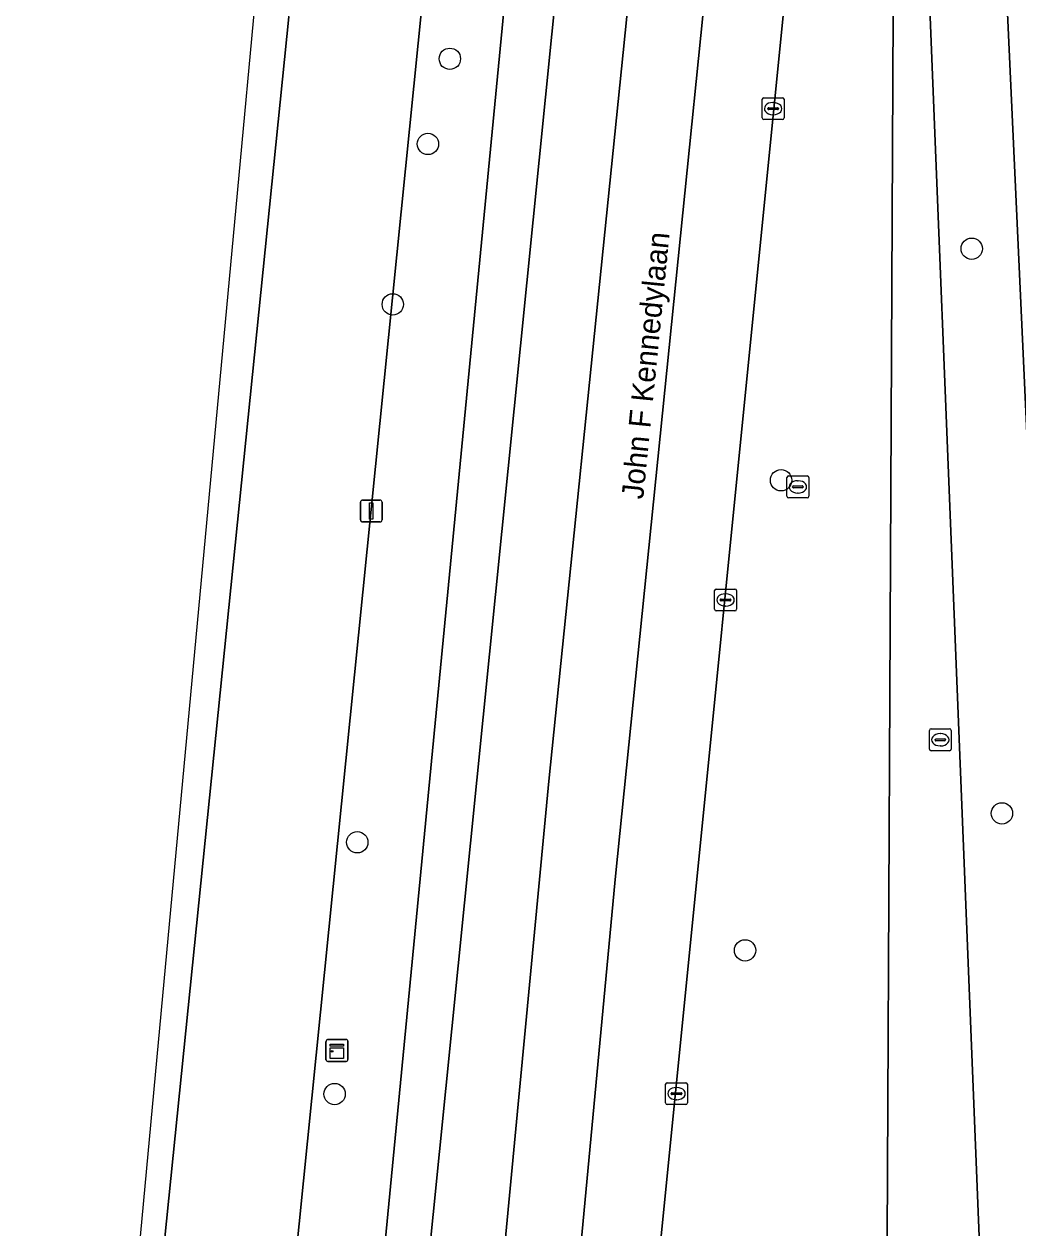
# Model space of a CAD drawing. Extents: x 161928 to 163071, y 386474 to 387428.
# Drawn here: x 161928.7 to 161974.3, y 386589.5 to 386644.6 of the extents above; entities that cross this region are included whole.
import ezdxf

# ---------------------------------------------------------------- set-up
doc = ezdxf.new("R2010")
doc.units = 0
for name, color, linetype in [('IMGEO_Berm_groen', 7, 'Continuous'), ('IMGEO_Boom', 7, 'Continuous'), ('IMGEO_Kast', 7, 'Continuous'), ('IMGEO_Kolk', 7, 'Continuous'), ('IMGEO_Lichtmast', 7, 'Continuous'), ('IMGEO_Openbare_ruimte_label', 7, 'Continuous'), ('IMGEO_Rijbaan_regionaal_gesloten', 7, 'Continuous'), ('IMGEO_Rioolput', 7, 'Continuous')]:
    doc.layers.add(name, color=color, linetype=linetype)

msp = doc.modelspace()

# ---------------------------------------------------------------- linework, layer by layer
at = {"layer": 'IMGEO_Berm_groen'}
for points in [[(161969.813, 386705.425), (161968.654, 386693.618), (161965.09, 386660.8), (161964.812, 386658.023), (161952.506, 386534.967), (161952.113, 386531.036), (161952.089, 386530.719), (161952.002, 386529.566), (161951.987, 386529.373), (161951.777, 386526.593), (161951.723, 386525.874), (161951.71, 386525.701), (161951.42, 386521.875), (161951.411, 386521.759), (161951.26, 386519.767), (161959.032, 386519.504)], [(161969.743, 386657.519), (161973.922, 386553.431), (161973.438, 386548.244), (161972.007, 386543.818), (161969.825, 386539.035), (161969.278, 386532.748), (161969.162, 386530.389), (161969.141, 386530.089), (161969.582, 386529.987), (161975.339, 386529.791), (161977.091, 386534.118), (161978.76, 386534.233), (161977.874, 386556.286), (161971.624, 386691.893)], [(161946.624, 386581.642), (161954.623, 386661.189)], [(161959.032, 386519.504), (161959.192, 386521.337), (161959.206, 386521.501), (161959.544, 386525.389), (161959.559, 386525.563), (161959.622, 386526.286), (161959.864, 386529.068), (161959.881, 386529.259), (161959.982, 386530.427), (161960.009, 386530.737), (161960.388, 386535.093), (161961.263, 386537.837), (161962.321, 386540.516), (161963.819, 386543.626), (161965.526, 386546.626), (161968.089, 386551.619), (161968.604, 386657.635)], [(161940.878, 386644.971), (161934.298, 386580.219)]]:
    msp.add_lwpolyline(points, dxfattribs=at)
for points in [[(161956.304, 386703.195), (161952.821, 386703.587), (161940.569, 386582), (161944.596, 386581.762)], [(161956.304, 386703.195), (161944.596, 386581.762), (161940.569, 386582), (161952.821, 386703.587)], [(161969.743, 386657.519), (161968.726, 386682.835), (161968.604, 386657.635), (161968.089, 386551.619), (161965.526, 386546.626), (161963.819, 386543.626), (161962.321, 386540.516), (161961.263, 386537.837), (161960.388, 386535.093), (161960.827, 386535.071), (161969.278, 386532.748), (161969.825, 386539.035), (161972.007, 386543.818), (161973.438, 386548.244), (161973.922, 386553.431)]]:
    msp.add_lwpolyline(points, close=True, dxfattribs=at)
at = {"layer": 'IMGEO_Boom'}
for centre in [(161948.246, 386643.049), (161947.244, 386639.153), (161972.146, 386634.355), (161945.634, 386631.805), (161963.413, 386623.758), (161973.528, 386608.506), (161944.008, 386607.185), (161961.767, 386602.236), (161942.968, 386595.657)]:
    msp.add_circle(centre, 0.489, dxfattribs=at)
at = {"layer": 'IMGEO_Kast'}
for p, q in [((161942.65, 386598.152), (161943.491, 386598.152)), ((161943.491, 386598.152), (161942.65, 386598.152)), ((161942.575, 386597.227), (161942.575, 386598.068)), ((161942.575, 386598.068), (161942.575, 386597.227)), ((161943.575, 386598.077), (161943.575, 386597.236)), ((161943.575, 386597.236), (161943.575, 386598.077)), ((161943.5, 386597.152), (161942.659, 386597.152)), ((161942.659, 386597.152), (161943.5, 386597.152))]:
    msp.add_line(p, q, dxfattribs=at)
for points in [[(161942.77, 386597.942), (161943.37, 386597.942), (161943.37, 386597.857), (161942.77, 386597.857), (161942.77, 386597.942)], [(161942.77, 386597.767), (161943.37, 386597.767), (161943.37, 386597.278), (161942.77, 386597.278), (161942.77, 386597.767)]]:
    msp.add_lwpolyline(points, dxfattribs=at)
msp.add_circle((161942.854, 386597.616), 0.0377, dxfattribs=at)
for centre, start, end in [((161942.653, 386598.074), 92.4484, 184.2845), ((161942.653, 386598.074), 92.4484, 184.2845), ((161943.497, 386598.074), 2.4484, 94.2845), ((161943.497, 386598.074), 2.4484, 94.2845), ((161942.653, 386597.23), 182.4484, 274.2845), ((161942.653, 386597.23), 182.4484, 274.2845), ((161943.497, 386597.23), 272.4484, 4.2845), ((161943.497, 386597.23), 272.4484, 4.2845)]:
    msp.add_arc(centre, 0.0779, start, end, dxfattribs=at)
at = {"layer": 'IMGEO_Kolk'}
for p, q in [((161962.549, 386640.342), (161962.549, 386641.194)), ((161962.624, 386641.268), (161963.476, 386641.268)), ((161963.55, 386641.194), (161963.55, 386640.342)), ((161962.808, 386640.762), (161962.808, 386640.774)), ((161963.246, 386640.725), (161962.848, 386640.725)), ((161962.851, 386640.811), (161963.249, 386640.811)), ((161963.037, 386641.048), (161963.062, 386641.048)), ((161963.292, 386640.774), (161963.292, 386640.762)), ((161963.476, 386640.268), (161962.624, 386640.268)), ((161963.06, 386640.488), (161963.035, 386640.488)), ((161960.371, 386617.851), (161960.371, 386618.703)), ((161960.446, 386618.777), (161961.298, 386618.777)), ((161960.859, 386618.557), (161960.884, 386618.557)), ((161961.372, 386618.703), (161961.372, 386617.851)), ((161960.63, 386618.271), (161960.63, 386618.283)), ((161961.068, 386618.234), (161960.67, 386618.234)), ((161960.673, 386618.32), (161961.071, 386618.32)), ((161960.882, 386617.997), (161960.857, 386617.997)), ((161961.114, 386618.283), (161961.114, 386618.271)), ((161961.298, 386617.777), (161960.446, 386617.777)), ((161958.126, 386595.252), (161958.126, 386596.104)), ((161958.201, 386596.178), (161959.053, 386596.178)), ((161958.614, 386595.958), (161958.639, 386595.958)), ((161959.127, 386596.104), (161959.127, 386595.252)), ((161958.385, 386595.672), (161958.385, 386595.684)), ((161958.823, 386595.635), (161958.425, 386595.635)), ((161958.428, 386595.721), (161958.826, 386595.721)), ((161958.637, 386595.398), (161958.612, 386595.398)), ((161958.869, 386595.684), (161958.869, 386595.672)), ((161959.053, 386595.178), (161958.201, 386595.178))]:
    msp.add_line(p, q, dxfattribs=at)
for points in [[(161962.549, 386640.342), (161962.549, 386641.194)], [(161962.624, 386641.268), (161963.476, 386641.268)], [(161963.55, 386641.194), (161963.55, 386640.342)], [(161963.476, 386640.268), (161962.624, 386640.268)], [(161960.371, 386617.851), (161960.371, 386618.703)], [(161960.446, 386618.777), (161961.298, 386618.777)], [(161961.372, 386618.703), (161961.372, 386617.851)], [(161961.298, 386617.777), (161960.446, 386617.777)], [(161958.126, 386595.252), (161958.126, 386596.104)], [(161958.201, 386596.178), (161959.053, 386596.178)], [(161959.127, 386596.104), (161959.127, 386595.252)], [(161959.053, 386595.178), (161958.201, 386595.178)]]:
    msp.add_lwpolyline(points, dxfattribs=at)
for centre, radius, start, end in [((161962.626, 386641.192), 0.0765, 91.552, 178.448), ((161962.626, 386641.192), 0.0765, 91.552, 178.448), ((161963.474, 386641.192), 0.0765, 1.552, 88.448), ((161963.474, 386641.192), 0.0765, 1.552, 88.448), ((161962.848, 386640.771), 0.0403, 85.8775, 175.7526), ((161962.845, 386640.761), 0.0366, 178.938, 274.7102), ((161963.249, 386640.768), 0.043, 264.8664, 352.4533), ((161963.253, 386640.773), 0.0386, 1.7309, 96.639), ((161962.626, 386640.344), 0.0765, 181.552, 268.448), ((161962.626, 386640.344), 0.0765, 181.552, 268.448), ((161963.474, 386640.344), 0.0765, 271.552, 358.448), ((161963.474, 386640.344), 0.0765, 271.552, 358.448), ((161960.448, 386618.701), 0.0765, 91.552, 178.448), ((161960.448, 386618.701), 0.0765, 91.552, 178.448), ((161961.296, 386618.701), 0.0765, 1.552, 88.448), ((161961.296, 386618.701), 0.0765, 1.552, 88.448), ((161960.67, 386618.28), 0.0403, 85.8775, 175.7526), ((161960.667, 386618.27), 0.0366, 178.938, 274.7102), ((161961.071, 386618.277), 0.043, 264.8664, 352.4533), ((161961.075, 386618.282), 0.0386, 1.7309, 96.639), ((161960.448, 386617.853), 0.0765, 181.552, 268.448), ((161960.448, 386617.853), 0.0765, 181.552, 268.448), ((161961.296, 386617.853), 0.0765, 271.552, 358.448), ((161961.296, 386617.853), 0.0765, 271.552, 358.448), ((161958.203, 386596.102), 0.0765, 91.552, 178.448), ((161958.203, 386596.102), 0.0765, 91.552, 178.448), ((161959.051, 386596.102), 0.0765, 1.552, 88.448), ((161959.051, 386596.102), 0.0765, 1.552, 88.448), ((161958.425, 386595.681), 0.0403, 85.8775, 175.7526), ((161958.422, 386595.671), 0.0366, 178.938, 274.7102), ((161958.826, 386595.678), 0.043, 264.8664, 352.4533), ((161958.83, 386595.683), 0.0386, 1.7309, 96.639), ((161958.203, 386595.254), 0.0765, 181.552, 268.448), ((161958.203, 386595.254), 0.0765, 181.552, 268.448), ((161959.051, 386595.254), 0.0765, 271.552, 358.448), ((161959.051, 386595.254), 0.0765, 271.552, 358.448)]:
    msp.add_arc(centre, radius, start, end, dxfattribs=at)
for centre, major_axis, ratio, start_param, end_param in [((161963.036, 386640.768), (-0.387, 0.002), 0.722429, 4.712389, 7.853982), ((161963.061, 386640.768), (-0.39, 0.002), 0.717154, 1.570796, 4.712389), ((161960.858, 386618.277), (-0.387, 0.002), 0.722429, 4.712389, 7.853982), ((161960.883, 386618.277), (-0.39, 0.002), 0.717154, 1.570796, 4.712389), ((161958.613, 386595.678), (-0.387, 0.002), 0.722429, 4.712389, 7.853982), ((161958.638, 386595.678), (-0.39, 0.002), 0.717154, 1.570796, 4.712389)]:
    msp.add_ellipse(centre, major_axis=major_axis, ratio=ratio, start_param=start_param, end_param=end_param, dxfattribs=at)
at = {"layer": 'IMGEO_Lichtmast'}
for p, q in [((161944.153, 386621.946), (161944.153, 386622.746)), ((161944.153, 386622.746), (161944.153, 386621.946)), ((161944.253, 386622.846), (161945.043, 386622.846)), ((161945.043, 386622.846), (161944.253, 386622.846)), ((161945.143, 386622.746), (161945.143, 386621.946)), ((161945.143, 386621.946), (161945.143, 386622.746)), ((161945.043, 386621.846), (161944.253, 386621.846)), ((161944.253, 386621.846), (161945.043, 386621.846))]:
    msp.add_line(p, q, dxfattribs=at)
msp.add_lwpolyline([(161944.573, 386622.721), (161944.723, 386622.721), (161944.723, 386621.971), (161944.573, 386621.971), (161944.573, 386622.721)], dxfattribs=at)
for centre, start, end in [((161944.253, 386622.746), 90, 180), ((161944.253, 386622.746), 90, 180), ((161945.043, 386622.746), 0, 90), ((161945.043, 386622.746), 360, 90), ((161944.253, 386621.946), 180, 270), ((161944.253, 386621.946), 180, 270), ((161945.043, 386621.946), 270, 0), ((161945.043, 386621.946), 270, 0)]:
    msp.add_arc(centre, 0.1, start, end, dxfattribs=at)
at = {"layer": 'IMGEO_Rijbaan_regionaal_gesloten'}
for points in [[(161928.749, 386531.924), (161929.937, 386531.879), (161934.298, 386580.219), (161940.878, 386644.971), (161946.754, 386700.217), (161952.285, 386750), (161957.198, 386794.248), (161977.058, 386973.104), (161980.16, 387000), (161985.65, 387049.083), (161983.673, 387049.28), (161959.612, 386832.977), (161940.62, 386659.585), (161938.388, 386635.586), (161935.094, 386600.16)], [(161972.435, 386792.338), (161984.427, 386899.765), (161995.601, 387000.147), (162000.892, 387047.542), (161997.606, 387047.891), (161994.104, 387017.005), (161992.176, 387000), (161983.933, 386925.263), (161978.27, 386876.664), (161975.047, 386846.144), (161972.992, 386827.508), (161969.178, 386792.92), (161964.445, 386750), (161959.153, 386702.875), (161958.808, 386699.805), (161954.623, 386661.189), (161946.624, 386581.642), (161945.107, 386566.558), (161941.907, 386531.424), (161945.326, 386531.294), (161945.53, 386533.621), (161952.774, 386609.984), (161961.616, 386696.605), (161966.123, 386736.258)], [(161976.129, 386793.271), (161983.664, 386860.163), (161994.441, 386956.609), (161999.349, 387000.588), (162004.52, 387047.158), (162000.892, 387047.542), (161995.601, 387000.147), (161984.427, 386899.765), (161972.435, 386792.338), (161966.123, 386736.258), (161961.616, 386696.605), (161952.774, 386609.984), (161945.53, 386533.621), (161945.326, 386531.294), (161948.86, 386531.16), (161949.012, 386532.874), (161955.82, 386605.473), (161963.038, 386676.606), (161966.601, 386708.203), (161970.597, 386743.824), (161971.645, 386753.437)]]:
    msp.add_lwpolyline(points, close=True, dxfattribs=at)
for points in [[(161983.664, 386860.163), (161976.129, 386793.271), (161971.645, 386753.437), (161970.597, 386743.824), (161970.404, 386740.167), (161970.121, 386734.016), (161970.093, 386730.614), (161970.06, 386727.579), (161970.123, 386725.155), (161970.213, 386721.198), (161970.363, 386716.943), (161970.732, 386708.667), (161970.925, 386705.32), (161971.624, 386691.893), (161977.874, 386556.286), (161978.76, 386534.233), (161979.003, 386529.077), (161979.123, 386525.549), (161994.018, 386528.08)], [(161970.925, 386705.32), (161970.732, 386708.667), (161970.363, 386716.943), (161970.213, 386721.198), (161970.123, 386725.155), (161970.06, 386727.579), (161970.093, 386730.614), (161970.121, 386734.016), (161970.404, 386740.167), (161970.597, 386743.824), (161966.601, 386708.203), (161963.038, 386676.606), (161955.82, 386605.473), (161949.012, 386532.874), (161948.86, 386531.16), (161952.113, 386531.036), (161952.506, 386534.967), (161964.812, 386658.023)]]:
    msp.add_lwpolyline(points, dxfattribs=at)
at = {"layer": 'IMGEO_Rioolput'}
for p, q in [((161963.683, 386623.026), (161963.683, 386623.878)), ((161963.758, 386623.952), (161964.61, 386623.952)), ((161964.171, 386623.732), (161964.196, 386623.732)), ((161964.684, 386623.878), (161964.684, 386623.026)), ((161964.61, 386622.952), (161963.758, 386622.952)), ((161963.942, 386623.446), (161963.942, 386623.458)), ((161964.38, 386623.409), (161963.982, 386623.409)), ((161963.985, 386623.495), (161964.383, 386623.495)), ((161964.194, 386623.172), (161964.169, 386623.172)), ((161964.426, 386623.458), (161964.426, 386623.446)), ((161970.206, 386611.45), (161970.206, 386612.302)), ((161970.281, 386612.376), (161971.133, 386612.376)), ((161970.694, 386612.156), (161970.719, 386612.156)), ((161971.207, 386612.302), (161971.207, 386611.45)), ((161971.133, 386611.376), (161970.281, 386611.376)), ((161970.465, 386611.87), (161970.465, 386611.882)), ((161970.903, 386611.833), (161970.505, 386611.833)), ((161970.508, 386611.919), (161970.906, 386611.919)), ((161970.717, 386611.596), (161970.692, 386611.596)), ((161970.949, 386611.882), (161970.949, 386611.87))]:
    msp.add_line(p, q, dxfattribs=at)
for points in [[(161963.683, 386623.026), (161963.683, 386623.878)], [(161963.758, 386623.952), (161964.61, 386623.952)], [(161964.684, 386623.878), (161964.684, 386623.026)], [(161964.61, 386622.952), (161963.758, 386622.952)], [(161970.206, 386611.45), (161970.206, 386612.302)], [(161970.281, 386612.376), (161971.133, 386612.376)], [(161971.207, 386612.302), (161971.207, 386611.45)], [(161971.133, 386611.376), (161970.281, 386611.376)]]:
    msp.add_lwpolyline(points, dxfattribs=at)
for centre, radius, start, end in [((161963.76, 386623.876), 0.0765, 91.552, 178.448), ((161963.76, 386623.876), 0.0765, 91.552, 178.448), ((161964.608, 386623.876), 0.0765, 1.552, 88.448), ((161964.608, 386623.876), 0.0765, 1.552, 88.448), ((161963.76, 386623.028), 0.0765, 181.552, 268.448), ((161963.76, 386623.028), 0.0765, 181.552, 268.448), ((161963.982, 386623.455), 0.0403, 85.8775, 175.7526), ((161963.979, 386623.445), 0.0366, 178.938, 274.7102), ((161964.383, 386623.452), 0.043, 264.8664, 352.4533), ((161964.387, 386623.457), 0.0386, 1.7309, 96.639), ((161964.608, 386623.028), 0.0765, 271.552, 358.448), ((161964.608, 386623.028), 0.0765, 271.552, 358.448), ((161970.283, 386612.3), 0.0765, 91.552, 178.448), ((161970.283, 386612.3), 0.0765, 91.552, 178.448), ((161971.131, 386612.3), 0.0765, 1.552, 88.448), ((161971.131, 386612.3), 0.0765, 1.552, 88.448), ((161970.283, 386611.452), 0.0765, 181.552, 268.448), ((161970.283, 386611.452), 0.0765, 181.552, 268.448), ((161970.505, 386611.879), 0.0403, 85.8775, 175.7526), ((161970.502, 386611.869), 0.0366, 178.938, 274.7102), ((161970.906, 386611.876), 0.043, 264.8664, 352.4533), ((161970.91, 386611.881), 0.0386, 1.7309, 96.639), ((161971.131, 386611.452), 0.0765, 271.552, 358.448), ((161971.131, 386611.452), 0.0765, 271.552, 358.448)]:
    msp.add_arc(centre, radius, start, end, dxfattribs=at)
for centre, major_axis, ratio, start_param, end_param in [((161964.17, 386623.452), (-0.387, 0.002), 0.722429, 4.712389, 7.853982), ((161964.195, 386623.452), (-0.39, 0.002), 0.717154, 1.570796, 4.712389), ((161970.693, 386611.876), (-0.387, 0.002), 0.722429, 4.712389, 7.853982), ((161970.718, 386611.876), (-0.39, 0.002), 0.717154, 1.570796, 4.712389)]:
    msp.add_ellipse(centre, major_axis=major_axis, ratio=ratio, start_param=start_param, end_param=end_param, dxfattribs=at)

# ---------------------------------------------------------------- texts
at = {"layer": 'IMGEO_Openbare_ruimte_label'}
msp.add_text('John F Kennedylaan', height=1, rotation=84.3179, dxfattribs=at).set_placement((161957.098, 386622.861))

doc.saveas('drawing.dxf')
